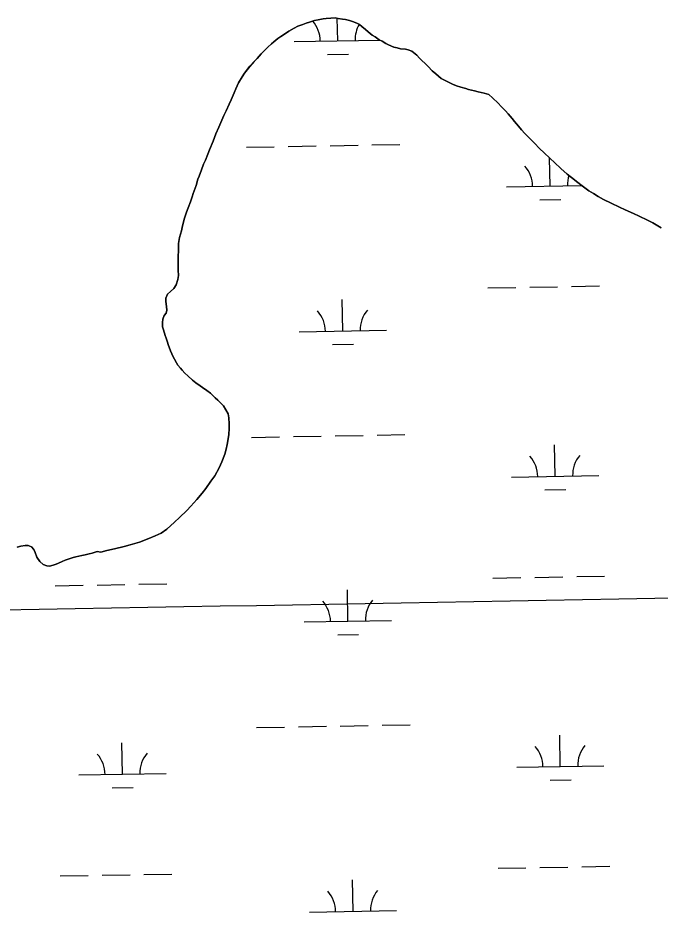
# Model space of a CAD drawing. Extents: x 3903937 to 3942190, y 260677 to 286651.
# Drawn here: x 3922070 to 3922806, y 271971 to 272996 of the extents above; entities that cross this region are included whole.
import ezdxf

# ---------------------------------------------------------------- set-up
doc = ezdxf.new("R2010")
doc.units = 0
for name, color, linetype in [('V-GRID-MAJR', 7, 'Continuous'), ('V-TOPO-SHOR', 7, 'Continuous'), ('V-WETL-SWMP', 7, 'Continuous')]:
    doc.layers.add(name, color=color, linetype=linetype)

msp = doc.modelspace()

# ---------------------------------------------------------------- linework, layer by layer
at = {"layer": 'V-GRID-MAJR'}
msp.add_spline([(3908100.257, 272076.177), (3913415.549, 272167.798), (3918730.829, 272260.192), (3924046.094, 272353.359), (3929361.347, 272447.3), (3934676.585, 272542.013), (3939991.81, 272637.5), (3939991.811, 272637.5)], degree=3, dxfattribs=at)
at = {"layer": 'V-TOPO-SHOR'}
for points in [[(3922471.546, 272980.692), (3922468.687, 272983.129), (3922464.256, 272986.715), (3922461.54, 272988.863), (3922458.538, 272990.442), (3922453.8170000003, 272992.31), (3922450.3850000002, 272993.318), (3922445.521, 272994.612), (3922442.086, 272995.04600000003), (3922437.079, 272995.912), (3922433.931, 272996.49), (3922428.921, 272996.20900000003), (3922423.625, 272995.64400000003), (3922420.045, 272995.22000000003), (3922414.1780000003, 272994.227), (3922410.17, 272993.375), (3922404.4420000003, 272991.665), (3922400.575, 272990.38300000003), (3922396.8540000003, 272988.955), (3922390.9820000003, 272986.817), (3922386.829, 272984.677), (3922380.671, 272981.107), (3922376.802, 272978.681), (3922371.358, 272975.11100000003), (3922368.063, 272972.825), (3922363.6210000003, 272969.11), (3922360.756, 272966.681), (3922356.744, 272962.825), (3922352.302, 272958.68), (3922349.148, 272955.249), (3922344.276, 272949.961), (3922340.835, 272946.531), (3922335.8170000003, 272940.956), (3922329.94, 272933.094), (3922327.0700000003, 272928.949), (3922323.198, 272922.227), (3922320.04, 272915.219), (3922318.028, 272910.499), (3922314.5840000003, 272902.632), (3922312.142, 272897.48600000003), (3922308.698, 272889.904), (3922306.257, 272884.755), (3922302.81, 272876.745), (3922300.3710000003, 272871.31200000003), (3922297.21, 272863.446), (3922294.048, 272855.006), (3922289.8850000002, 272845.137), (3922287.8740000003, 272840.131), (3922285.002, 272833.264), (3922282.991, 272828.833), (3922280.5500000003, 272822.252), (3922278.1070000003, 272815.101), (3922276.384, 272811.525), (3922274.3710000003, 272804.515), (3922271.2090000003, 272795.36), (3922269.917, 272791.49700000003), (3922268.0470000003, 272785.632), (3922265.46, 272778.91000000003), (3922263.308, 272773.903), (3922262.159, 272770.471), (3922260.719, 272765.607), (3922260, 272762.461), (3922258.849, 272758.168), (3922257.694, 272752.444), (3922256.4020000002, 272748.44), (3922255.251, 272744.865), (3922254.096, 272737.996), (3922254.233, 272733.988), (3922254.3680000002, 272728.263), (3922253.934, 272724.401), (3922253.781, 272716.672), (3922253.774, 272712.951), (3922253.91, 272707.37), (3922254.188, 272701.215), (3922253.609, 272696.493), (3922251.739, 272690.343), (3922248.872, 272686.339), (3922245.144, 272682.767), (3922241.7060000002, 272679.623), (3922239.84, 272675.333), (3922239.5470000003, 272671.468), (3922240.399, 272665.742), (3922240.964, 272661.593), (3922239.9590000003, 272658.158), (3922237.95, 272655.299), (3922236.3710000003, 272651.15), (3922235.793, 272647.14400000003), (3922236.072, 272642.278), (3922236.926, 272638.842), (3922239.062, 272632.255), (3922240.059, 272629.249), (3922241.484, 272624.811), (3922242.4820000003, 272621.94800000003), (3922244.9050000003, 272614.931), (3922248.044, 272608.056), (3922249.615, 272605.336), (3922251.898, 272601.183), (3922253.613, 272598.605), (3922256.47, 272594.879), (3922258.468, 272592.585), (3922261.612, 272589.434)], [(3922807.398, 272755.811), (3922798.1040000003, 272761.406), (3922791.9560000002, 272764.708), (3922782.23, 272769.299), (3922775.795, 272772.457), (3922766.213, 272776.623), (3922759.633, 272779.492), (3922750.052, 272784.088), (3922741.471, 272788.393), (3922735.464, 272791.835), (3922729.887, 272795.135), (3922724.454, 272798.434), (3922716.876, 272803.884), (3922712.017, 272807.61100000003), (3922704.7260000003, 272813.491), (3922699.866, 272817.505), (3922692.577, 272823.811), (3922685.145, 272830.833), (3922680.4280000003, 272835.42100000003), (3922673.139, 272842.013), (3922668.5640000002, 272846.458), (3922661.849, 272853.193), (3922657.276, 272857.779), (3922651.275, 272864.085), (3922647.56, 272868.24), (3922643.845, 272872.539), (3922639.272, 272877.841), (3922636.558, 272881.28), (3922632.128, 272886.439), (3922629.128, 272889.877), (3922624.27, 272895.036), (3922620.696, 272898.618), (3922614.265, 272904.783), (3922609.8340000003, 272908.651), (3922604.542, 272910.234), (3922597.818, 272911.817), (3922593.382, 272912.825), (3922586.6580000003, 272914.41000000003), (3922583.511, 272915.416), (3922577.789, 272917.142), (3922572.9250000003, 272918.58), (3922568.349, 272920.589), (3922560.483, 272924.179), (3922555.3340000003, 272927.192), (3922549.045, 272932.353), (3922545.186, 272935.793), (3922540.327, 272940.666), (3922537.183, 272943.82), (3922532.894, 272947.975), (3922530.465, 272950.412), (3922527.322, 272953.851), (3922521.747, 272958.438), (3922517.457, 272959.732), (3922514.452, 272960.451), (3922508.728, 272961.176), (3922504.865, 272962.041), (3922501.146, 272963.04600000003), (3922494.994, 272965.63300000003), (3922491.992, 272967.212), (3922487.56, 272969.651), (3922484.271, 272971.515), (3922479.552, 272974.67100000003), (3922476.2630000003, 272976.68), (3922471.546, 272980.692)], [(3922261.612, 272589.434), (3922264.899, 272586.136), (3922270.1890000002, 272581.407), (3922274.048, 272578.254), (3922279.194, 272574.811), (3922281.912, 272572.804), (3922286.774, 272569.505), (3922290.776, 272566.207), (3922293.776, 272563.483), (3922296.348, 272561.04600000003), (3922299.207, 272558.468), (3922302.781, 272554.74), (3922305.6380000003, 272551.732), (3922311.239, 272542.713)], [(3922311.239, 272542.713), (3922311.872, 272538.201), (3922312.312, 272531.225), (3922312.3310000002, 272526.302), (3922311.952, 272518.501), (3922310.15, 272507.618), (3922308.735, 272502.277), (3922307.526, 272496.526), (3922303.869, 272487.482), (3922301.022, 272480.906), (3922295.724, 272471.64900000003), (3922291.4390000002, 272465.26900000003), (3922285.523, 272457.039), (3922281.4390000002, 272451.892), (3922275.313, 272444.48), (3922268.366, 272436.86), (3922263.666, 272431.711), (3922255.491, 272423.879), (3922249.767, 272418.522), (3922240.974, 272410.481), (3922234.22, 272405.941), (3922227.4620000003, 272402.629), (3922220.0870000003, 272399.727), (3922209.6380000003, 272395.58), (3922198.978, 272392.45900000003), (3922191.804, 272390.583), (3922180.735, 272387.871), (3922172.123, 272385.991), (3922165.153, 272384.115), (3922160.842, 272384.713), (3922155.1040000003, 272383.048), (3922151.825, 272382.01), (3922147.311, 272381.17), (3922143.418, 272380.335), (3922136.651, 272378.666), (3922133.577, 272377.832), (3922128.863, 272376.376), (3922124.15, 272374.717), (3922121.076, 272373.472), (3922116.776, 272371.608), (3922113.906, 272370.365), (3922110.4250000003, 272369.12), (3922106.529, 272367.875), (3922103.449, 272368.272), (3922098.929, 272369.89400000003), (3922095.22, 272373.37), (3922091.919, 272378.281), (3922089.844, 272383.608), (3922088.392, 272387.29600000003), (3922085.714, 272390.157), (3922081.808, 272391.578), (3922078.525, 272391.771), (3922073.399, 272390.929), (3922069.299, 272389.68200000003)]]:
    msp.add_lwpolyline(points, dxfattribs=at)
at = {"layer": 'V-WETL-SWMP'}
for p, q in [((3922436.742113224, 272970.23773470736), (3922436.287651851, 272996.0568636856)), ((3922386.7498569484, 272969.3577844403), (3922485.023779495, 272971.0875756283)), ((3922425.0155419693, 272954.5979365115), (3922449.011824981, 272955.0203126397)), ((3922332.0277908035, 272848.3049825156), (3922364.0228348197, 272848.86815068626)), ((3922380.0203568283, 272849.1497347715), (3922412.0154008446, 272849.7129029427)), ((3922428.0129228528, 272849.99448702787), (3922460.0079668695, 272850.5576551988)), ((3922476.005488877, 272850.8392392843), (3922508.000532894, 272851.40240745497)), ((3922680.183009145, 272803.6832572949), (3922679.611368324, 272836.15965449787)), ((3922630.1907528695, 272802.8033070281), (3922716.3097176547, 272804.31914991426)), ((3922668.45643789, 272788.0434590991), (3922692.4527209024, 272788.4658352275)), ((3922608.8178665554, 272686.9772269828), (3922640.812910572, 272687.5403951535)), ((3922656.8104325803, 272687.82197923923), (3922688.8054765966, 272688.3851474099)), ((3922704.8029986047, 272688.66673149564), (3922736.7980426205, 272689.2298996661)), ((3922442.596862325, 272637.6142575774), (3922441.9632981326, 272673.608682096)), ((3922392.6046060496, 272636.73430731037), (3922492.5891186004, 272638.494207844)), ((3922430.87029107, 272621.9744593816), (3922454.866574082, 272622.3968355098)), ((3922433.867671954, 272517.37100989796), (3922465.8627159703, 272517.9341780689)), ((3922481.860237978, 272518.2157621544), (3922513.8552819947, 272518.77893032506)), ((3922337.8825399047, 272515.68150538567), (3922369.8775839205, 272516.24467355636)), ((3922385.8751059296, 272516.52625764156), (3922417.8701499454, 272517.0894258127)), ((3922686.0377582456, 272471.059780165), (3922685.4041940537, 272507.0542046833)), ((3922636.04550197, 272470.1798298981), (3922736.030014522, 272471.9397304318)), ((3922674.3111869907, 272455.4199819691), (3922698.307470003, 272455.84235809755)), ((3922614.6726156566, 272354.3537498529), (3922646.667659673, 272354.9169180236)), ((3922662.6651816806, 272355.19850210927), (3922694.660225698, 272355.76167027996)), ((3922710.6577477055, 272356.0432543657), (3922742.6527917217, 272356.60642253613)), ((3922112.8423484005, 272345.5206682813), (3922144.8373924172, 272346.083836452)), ((3922160.834914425, 272346.3654205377), (3922192.8299584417, 272346.9285887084)), ((3922208.82748045, 272347.2101727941), (3922240.822524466, 272347.7733409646)), ((3922448.4516114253, 272304.9907804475), (3922447.818047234, 272340.9852049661)), ((3922398.4593551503, 272304.1108301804), (3922498.4438677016, 272305.8707307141)), ((3922436.725040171, 272289.35098225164), (3922460.7213231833, 272289.77335837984)), ((3922343.7372890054, 272183.0580282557), (3922375.7323330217, 272183.6211964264)), ((3922391.7298550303, 272183.90278051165), (3922423.7248990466, 272184.4659486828)), ((3922439.7224210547, 272184.747532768), (3922471.717465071, 272185.3107009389)), ((3922487.714987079, 272185.5922850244), (3922519.7100310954, 272186.1554531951)), ((3922691.892507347, 272138.436303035), (3922691.2589431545, 272174.4307275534)), ((3922190.062240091, 272129.60322146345), (3922189.428675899, 272165.5976459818)), ((3922641.900251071, 272137.5563527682), (3922741.884763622, 272139.31625330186)), ((3922140.0699838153, 272128.7232711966), (3922240.0544963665, 272130.4831717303)), ((3922680.165936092, 272122.7965048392), (3922704.162219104, 272123.21888096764)), ((3922178.3356688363, 272113.9634232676), (3922202.331951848, 272114.385799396)), ((3922620.527364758, 272021.73027272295), (3922652.5224087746, 272022.29344089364)), ((3922668.5199307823, 272022.57502497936), (3922700.514974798, 272023.13819315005)), ((3922716.5124968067, 272023.4197772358), (3922748.507540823, 272023.9829454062)), ((3922118.6970975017, 272012.8971911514), (3922150.6921415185, 272013.4603593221)), ((3922166.6896635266, 272013.7419434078), (3922198.6847075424, 272014.3051115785)), ((3922214.682229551, 272014.58669566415), (3922246.6772735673, 272015.1498638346)), ((3922454.306360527, 271972.36730331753), (3922453.672796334, 272008.36172783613)), ((3922404.3141042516, 271971.4873530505), (3922504.2986168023, 271973.24725358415))]:
    msp.add_line(p, q, dxfattribs=at)
for points in [[(3922286.773, 272569.504), (3922281.912, 272572.803), (3922279.1950000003, 272574.81), (3922274.048, 272578.253), (3922270.1890000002, 272581.407), (3922264.9, 272586.137), (3922261.613, 272589.433), (3922258.469, 272592.586), (3922256.469, 272594.879), (3922253.612, 272598.604), (3922251.898, 272601.18200000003), (3922249.614, 272605.336), (3922248.044, 272608.05700000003), (3922244.9050000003, 272614.931), (3922242.4820000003, 272621.947), (3922241.485, 272624.811), (3922240.06, 272629.249), (3922239.062, 272632.256), (3922236.9250000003, 272638.842), (3922236.071, 272642.278), (3922235.792, 272647.145), (3922236.37, 272651.151), (3922237.95, 272655.299), (3922239.958, 272658.158), (3922240.965, 272661.592), (3922240.398, 272665.743), (3922239.548, 272671.469), (3922239.839, 272675.332), (3922241.7060000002, 272679.623), (3922245.145, 272682.767), (3922248.8710000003, 272686.339), (3922251.739, 272690.342), (3922253.609, 272696.493), (3922254.188, 272701.215), (3922253.91, 272707.37), (3922253.775, 272712.951), (3922253.7800000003, 272716.672), (3922253.935, 272724.4), (3922254.369, 272728.264), (3922254.234, 272733.988), (3922254.097, 272737.996), (3922255.252, 272744.864), (3922256.4020000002, 272748.44), (3922257.6950000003, 272752.445), (3922258.849, 272758.168), (3922260, 272762.46), (3922260.72, 272765.607), (3922262.1580000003, 272770.471), (3922263.307, 272773.904), (3922265.461, 272778.91000000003), (3922268.0470000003, 272785.63300000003), (3922269.916, 272791.498), (3922271.2090000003, 272795.36), (3922274.3710000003, 272804.515), (3922276.384, 272811.52400000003), (3922278.1070000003, 272815.1), (3922280.5500000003, 272822.252), (3922282.992, 272828.832), (3922285.002, 272833.265), (3922287.8740000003, 272840.131), (3922289.8850000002, 272845.137), (3922294.049, 272855.006), (3922297.21, 272863.445), (3922300.37, 272871.31200000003), (3922302.81, 272876.746), (3922306.256, 272884.756), (3922308.697, 272889.904), (3922312.142, 272897.485), (3922314.583, 272902.63300000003), (3922318.029, 272910.499), (3922320.039, 272915.219), (3922323.197, 272922.227), (3922327.071, 272928.94800000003), (3922329.9390000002, 272933.094), (3922335.818, 272940.957), (3922340.835, 272946.532), (3922344.275, 272949.961), (3922349.148, 272955.25), (3922352.301, 272958.68), (3922356.744, 272962.824), (3922360.756, 272966.68200000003), (3922363.622, 272969.11100000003), (3922368.0640000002, 272972.826), (3922371.359, 272975.11100000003), (3922376.802, 272978.681), (3922380.67, 272981.108), (3922386.829, 272984.677), (3922390.9820000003, 272986.818), (3922396.853, 272988.956), (3922400.576, 272990.382), (3922404.4420000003, 272991.665), (3922410.169, 272993.374), (3922414.177, 272994.227), (3922420.046, 272995.22000000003), (3922423.625, 272995.645), (3922428.921, 272996.21), (3922433.93, 272996.489), (3922437.078, 272995.912), (3922442.085, 272995.04600000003), (3922445.52, 272994.612), (3922450.384, 272993.317)], [(3922450.384, 272993.317), (3922453.8170000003, 272992.31), (3922458.537, 272990.443), (3922461.54, 272988.864), (3922464.256, 272986.714), (3922468.688, 272983.129), (3922471.546, 272980.692), (3922476.2630000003, 272976.679), (3922479.552, 272974.67), (3922484.27, 272971.515), (3922487.559, 272969.65), (3922491.992, 272967.211), (3922494.995, 272965.632), (3922501.146, 272963.047), (3922504.865, 272962.04), (3922508.728, 272961.176), (3922514.452, 272960.452), (3922517.4560000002, 272959.732), (3922521.747, 272958.438), (3922527.322, 272953.851), (3922530.466, 272950.412), (3922532.895, 272947.975), (3922537.183, 272943.819), (3922540.327, 272940.666), (3922545.186, 272935.793), (3922549.045, 272932.353), (3922555.335, 272927.192), (3922560.4820000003, 272924.179), (3922568.349, 272920.59), (3922572.9250000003, 272918.58), (3922577.789, 272917.142), (3922583.511, 272915.416), (3922586.6580000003, 272914.41000000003), (3922593.382, 272912.826), (3922597.8170000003, 272911.818), (3922604.541, 272910.234), (3922609.8340000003, 272908.652), (3922614.265, 272904.782), (3922620.697, 272898.619), (3922624.269, 272895.036), (3922629.128, 272889.877), (3922632.128, 272886.438), (3922636.558, 272881.28), (3922639.272, 272877.841), (3922643.844, 272872.539), (3922647.559, 272868.24), (3922651.274, 272864.085), (3922657.276, 272857.779), (3922661.849, 272853.193), (3922668.565, 272846.457), (3922673.139, 272842.014), (3922680.4280000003, 272835.42100000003), (3922685.144, 272830.83400000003), (3922692.576, 272823.811), (3922699.866, 272817.504), (3922704.7260000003, 272813.49), (3922712.017, 272807.612), (3922716.877, 272803.884), (3922724.454, 272798.435), (3922729.8880000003, 272795.135), (3922735.465, 272791.836), (3922741.471, 272788.392), (3922750.051, 272784.087), (3922759.633, 272779.493), (3922766.2120000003, 272776.62200000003), (3922775.795, 272772.458), (3922782.231, 272769.3), (3922791.9560000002, 272764.707), (3922798.105, 272761.406), (3922807.399, 272755.81200000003)], [(3922069.299, 272389.681), (3922073.398, 272390.929), (3922078.525, 272391.77), (3922081.809, 272391.578), (3922085.714, 272390.158), (3922088.393, 272387.29600000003), (3922089.844, 272383.608), (3922091.918, 272378.281), (3922095.221, 272373.369), (3922098.929, 272369.895), (3922103.45, 272368.272), (3922106.5300000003, 272367.874), (3922110.424, 272369.121), (3922113.907, 272370.366), (3922116.775, 272371.609), (3922121.077, 272373.473), (3922124.15, 272374.717), (3922128.863, 272376.377), (3922133.577, 272377.833), (3922136.6520000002, 272378.666), (3922143.417, 272380.335), (3922147.312, 272381.17100000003), (3922151.824, 272382.01), (3922155.103, 272383.049), (3922160.842, 272384.714), (3922165.154, 272384.116), (3922172.123, 272385.991), (3922180.734, 272387.87200000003), (3922191.805, 272390.58400000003), (3922198.9790000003, 272392.46), (3922209.6380000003, 272395.581), (3922220.0870000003, 272399.727), (3922227.4620000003, 272402.63), (3922234.221, 272405.94), (3922240.975, 272410.482), (3922249.7660000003, 272418.521), (3922255.49, 272423.879), (3922263.667, 272431.71), (3922268.366, 272436.859), (3922275.313, 272444.48), (3922281.4390000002, 272451.892), (3922285.523, 272457.038), (3922291.44, 272465.27), (3922295.724, 272471.64900000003), (3922301.022, 272480.905), (3922303.869, 272487.483), (3922307.526, 272496.527), (3922308.734, 272502.277), (3922310.149, 272507.619), (3922311.952, 272518.502), (3922312.3310000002, 272526.301), (3922312.312, 272531.226), (3922311.873, 272538.201), (3922311.239, 272542.713), (3922305.639, 272551.731), (3922302.781, 272554.741), (3922299.208, 272558.467), (3922296.349, 272561.047), (3922293.7770000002, 272563.484), (3922290.775, 272566.207), (3922286.773, 272569.504)]]:
    msp.add_lwpolyline(points, dxfattribs=at)
for centre, radius, start, end in [((3922381.4993767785, 272969.74024362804), 35.24628790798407, 0.2365807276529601, 40.81666328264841), ((3922491.968137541, 272971.68468508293), 35.24628790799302, 150.56626606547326, 181.78023605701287), ((3922624.9402727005, 272803.1857662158), 35.24628790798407, 0.23658072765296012, 41.78023906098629), ((3922735.409033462, 272805.13020767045), 35.24628790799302, 162.25328014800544, 181.78023605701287), ((3922497.8228866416, 272639.06120795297), 35.24628790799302, 140.23657772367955, 181.78023605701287), ((3922387.3541258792, 272637.1167664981), 35.24628790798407, 0.23658072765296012, 41.78023906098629), ((3922630.7950218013, 272470.5622890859), 35.24628790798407, 0.23658072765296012, 41.78023906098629), ((3922741.263782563, 272472.50673054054), 35.24628790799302, 140.23657772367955, 181.78023605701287), ((3922393.2088749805, 272304.49328936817), 35.24628790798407, 0.23658072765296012, 41.78023906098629), ((3922503.677635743, 272306.43773082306), 35.24628790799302, 140.23657772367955, 181.78023605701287), ((3922636.6497709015, 272137.9388119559), 35.24628790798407, 0.23658072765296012, 41.78023906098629), ((3922747.118531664, 272139.8832534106), 35.24628790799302, 140.23657772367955, 181.78023605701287), ((3922134.819503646, 272129.10573038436), 35.24628790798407, 0.23658072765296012, 41.78023906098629), ((3922245.2882644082, 272131.050171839), 35.24628790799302, 140.23657772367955, 181.78023605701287), ((3922399.0636240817, 271971.8698122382), 35.24628790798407, 0.23658072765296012, 41.78023906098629), ((3922509.532384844, 271973.8142536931), 35.24628790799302, 140.23657772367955, 181.78023605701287)]:
    msp.add_arc(centre, radius, start, end, dxfattribs=at)

doc.saveas('drawing.dxf')
